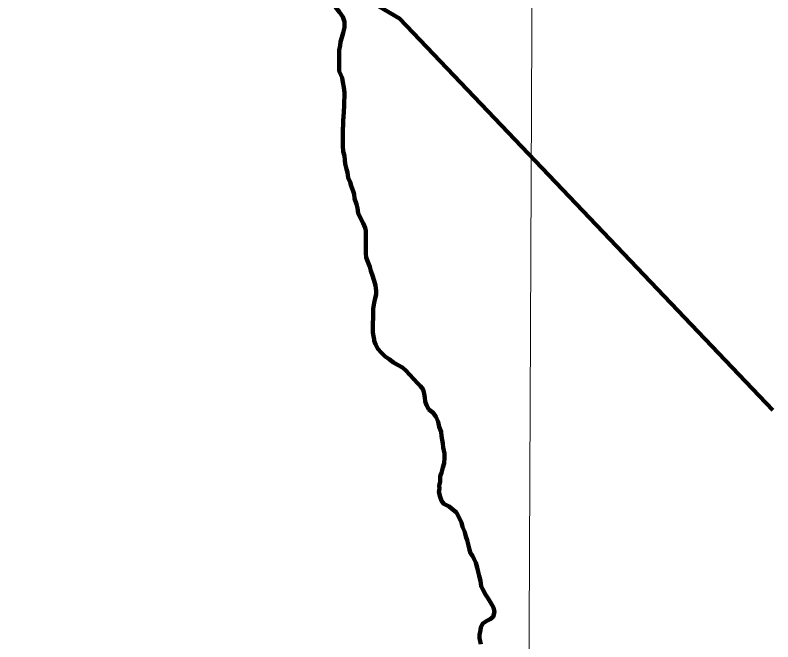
# Model space of a CAD drawing. Extents: x 553962 to 842807, y 8883888 to 9032388.
# Drawn here: x 656960 to 668185, y 8930497 to 8939787 of the extents above; entities that cross this region are included whole.
import ezdxf

# ---------------------------------------------------------------- set-up
doc = ezdxf.new("R2010")
doc.units = 0
doc.header["$LTSCALE"] = 150
for name, color, linetype, lineweight in [('1', 7, 'Continuous', 13), ('24', 7, 'Continuous', 25), ('53', 7, 'Continuous', 106), ('9', 7, 'Continuous', 90)]:
    doc.layers.add(name, color=color, linetype=linetype, lineweight=lineweight)

msp = doc.modelspace()

# ---------------------------------------------------------------- linework, layer by layer
at = {"layer": '1'}
msp.add_lwpolyline([(664968.2, 9023436.8), (664657.1, 8949509), (664397.1, 8890880.2)], dxfattribs=at)
at = {"layer": '24'}
for points in [[(661761.8, 8939000.7), (661762.8, 8939267), (661773.1, 8939337), (661780.9, 8939392), (661798.7, 8939457), (661821.5, 8939521.9), (661839.4, 8939601.9), (661839.8, 8939689.5), (661812.6, 8939759.7), (661762.9, 8939832.5), (661710.7, 8939897.8), (661661, 8939978.2), (661621.2, 8940028.4), (661586.3, 8940063.6), (661524.1, 8940141.5), (661506.8, 8940189.1), (661509.7, 8940261.7), (661530, 8940321.6), (661565.4, 8940401.5), (661583.1, 8940454)], [(661940.2, 8937257.2), (661921.3, 8937309.4), (661891.6, 8937377.1), (661884.5, 8937454.7), (661867.2, 8937504.8), (661850, 8937585), (661842.8, 8937635.1), (661838.1, 8937700.2), (661818.4, 8937767.8), (661813.7, 8937847.9), (661814.9, 8938103.2), (661817.6, 8938150.7), (661820.5, 8938228.3), (661823.2, 8938275.8), (661828.6, 8938358.3), (661836.5, 8938440.9), (661837.4, 8938638.6), (661830.3, 8938716.2), (661815.6, 8938791.3), (661803.4, 8938856.4), (661786.1, 8938901.6), (661761.3, 8938954.2), (661761.8, 8939000.7)], [(662269, 8935879), (662260.1, 8935911.3), (662230.5, 8935996.6), (662213.3, 8936054.2), (662186.1, 8936131.9), (662158.9, 8936194.6), (662154.1, 8936254.7), (662155.7, 8936587.5), (662143.4, 8936635.1), (662116.2, 8936705.3), (662081.5, 8936768.1), (662044.3, 8936850.8), (662029.6, 8936926), (662017.4, 8936983.6), (661987.8, 8937066.3), (661980.6, 8937131.4), (661965.8, 8937179), (661940.2, 8937257.2)], [(662278.1, 8934978.8), (662271.1, 8935027.9), (662261.3, 8935080.5), (662262.9, 8935433.3), (662280.9, 8935523.3), (662293.7, 8935590.8), (662306.4, 8935643.3), (662306.7, 8935698.4), (662297.1, 8935778.5), (662277.4, 8935848.7), (662269, 8935879)], [(663047.1, 8934021.1), (663034.8, 8934060.5), (663027.5, 8934120.6), (663020.3, 8934175.7), (663003, 8934235.8), (662963.2, 8934288.6), (662920.9, 8934333.8), (662866.1, 8934389.2), (662801.4, 8934459.6), (662746.6, 8934519.9), (662696.8, 8934562.7), (662626.9, 8934603.1), (662567, 8934636), (662499.7, 8934688.9), (662439.8, 8934726.7), (662390, 8934779.5), (662332.8, 8934842.4), (662298, 8934907.6), (662280.8, 8934960.3), (662278.1, 8934978.8)], [(663089.3, 8933942.6), (663052, 8934005.3), (663047.1, 8934021.1)], [(663858.9, 8930462.4), (663839.3, 8930550.1), (663839.5, 8930602.7), (663854.8, 8930667.7), (663860.1, 8930715.2), (663887.8, 8930767.6), (663945.6, 8930807.4), (663995.7, 8930834.6), (664041, 8930869.4), (664061.3, 8930941.9), (664046.6, 8931004.6), (664011.8, 8931064.8), (663969.6, 8931137.6), (663929.9, 8931197.9), (663890.2, 8931270.7), (663862.9, 8931320.8), (663855.7, 8931401), (663836.1, 8931476.2), (663821.3, 8931533.8), (663804.1, 8931601.4), (663786.9, 8931666.6), (663759.6, 8931724.3), (663734.8, 8931769.5), (663707.5, 8931812.2), (663690.2, 8931859.8), (663675.5, 8931924.9), (663658.3, 8932002.6), (663638.6, 8932057.8), (663621.3, 8932120.4), (663589.2, 8932200.7), (663572, 8932265.8), (663534.8, 8932343.6), (663497.6, 8932413.9), (663447.7, 8932454.2), (663390.4, 8932504.5), (663310.5, 8932545), (663277, 8932589.1), (663254.9, 8932645.9), (663239.1, 8932721.7), (663245.4, 8932772.2), (663244.2, 8932810.6), (663254.5, 8932873.1), (663257.3, 8932950.7), (663275.1, 8933003.2), (663298, 8933083.1), (663318.3, 8933145.6), (663321.2, 8933225.6), (663319, 8933288.2), (663299.3, 8933375.9), (663297.1, 8933436), (663277.6, 8933543.7), (663272.9, 8933611.3), (663240.7, 8933686.5), (663226, 8933756.7), (663191.4, 8933839.4), (663146.6, 8933897.2), (663089.3, 8933942.6)]]:
    msp.add_lwpolyline(points, dxfattribs=at)
at = {"layer": '53'}
for points in [[(661761.8, 8939000.7), (661762.8, 8939267), (661773.1, 8939337), (661780.9, 8939392), (661798.7, 8939457), (661821.5, 8939521.9), (661839.4, 8939601.9), (661839.8, 8939689.5), (661812.6, 8939759.7), (661762.9, 8939832.5), (661710.7, 8939897.8), (661661, 8939978.2), (661621.2, 8940028.4), (661586.3, 8940063.6), (661524.1, 8940141.5), (661506.8, 8940189.1), (661509.7, 8940261.7), (661530, 8940321.6), (661565.4, 8940401.5), (661583.1, 8940454)], [(661940.2, 8937257.2), (661921.3, 8937309.4), (661891.6, 8937377.1), (661884.5, 8937454.7), (661867.2, 8937504.8), (661850, 8937585), (661842.8, 8937635.1), (661838.1, 8937700.2), (661818.4, 8937767.8), (661813.7, 8937847.9), (661814.9, 8938103.2), (661817.6, 8938150.7), (661820.5, 8938228.3), (661823.2, 8938275.8), (661828.6, 8938358.3), (661836.5, 8938440.9), (661837.4, 8938638.6), (661830.3, 8938716.2), (661815.6, 8938791.3), (661803.4, 8938856.4), (661786.1, 8938901.6), (661761.3, 8938954.2), (661761.8, 8939000.7)], [(662269, 8935879), (662260.1, 8935911.3), (662230.5, 8935996.6), (662213.3, 8936054.2), (662186.1, 8936131.9), (662158.9, 8936194.6), (662154.1, 8936254.7), (662155.7, 8936587.5), (662143.4, 8936635.1), (662116.2, 8936705.3), (662081.5, 8936768.1), (662044.3, 8936850.8), (662029.6, 8936926), (662017.4, 8936983.6), (661987.8, 8937066.3), (661980.6, 8937131.4), (661965.8, 8937179), (661940.2, 8937257.2)], [(662278.1, 8934978.8), (662271.1, 8935027.9), (662261.3, 8935080.5), (662262.9, 8935433.3), (662280.9, 8935523.3), (662293.7, 8935590.8), (662306.4, 8935643.3), (662306.7, 8935698.4), (662297.1, 8935778.5), (662277.4, 8935848.7), (662269, 8935879)], [(663047.1, 8934021.1), (663034.8, 8934060.5), (663027.5, 8934120.6), (663020.3, 8934175.7), (663003, 8934235.8), (662963.2, 8934288.6), (662920.9, 8934333.8), (662866.1, 8934389.2), (662801.4, 8934459.6), (662746.6, 8934519.9), (662696.8, 8934562.7), (662626.9, 8934603.1), (662567, 8934636), (662499.7, 8934688.9), (662439.8, 8934726.7), (662390, 8934779.5), (662332.8, 8934842.4), (662298, 8934907.6), (662280.8, 8934960.3), (662278.1, 8934978.8)], [(663089.3, 8933942.6), (663052, 8934005.3), (663047.1, 8934021.1)], [(663858.9, 8930462.4), (663839.3, 8930550.1), (663839.5, 8930602.7), (663854.8, 8930667.7), (663860.1, 8930715.2), (663887.8, 8930767.6), (663945.6, 8930807.4), (663995.7, 8930834.6), (664041, 8930869.4), (664061.3, 8930941.9), (664046.6, 8931004.6), (664011.8, 8931064.8), (663969.6, 8931137.6), (663929.9, 8931197.9), (663890.2, 8931270.7), (663862.9, 8931320.8), (663855.7, 8931401), (663836.1, 8931476.2), (663821.3, 8931533.8), (663804.1, 8931601.4), (663786.9, 8931666.6), (663759.6, 8931724.3), (663734.8, 8931769.5), (663707.5, 8931812.2), (663690.2, 8931859.8), (663675.5, 8931924.9), (663658.3, 8932002.6), (663638.6, 8932057.8), (663621.3, 8932120.4), (663589.2, 8932200.7), (663572, 8932265.8), (663534.8, 8932343.6), (663497.6, 8932413.9), (663447.7, 8932454.2), (663390.4, 8932504.5), (663310.5, 8932545), (663277, 8932589.1), (663254.9, 8932645.9), (663239.1, 8932721.7), (663245.4, 8932772.2), (663244.2, 8932810.6), (663254.5, 8932873.1), (663257.3, 8932950.7), (663275.1, 8933003.2), (663298, 8933083.1), (663318.3, 8933145.6), (663321.2, 8933225.6), (663319, 8933288.2), (663299.3, 8933375.9), (663297.1, 8933436), (663277.6, 8933543.7), (663272.9, 8933611.3), (663240.7, 8933686.5), (663226, 8933756.7), (663191.4, 8933839.4), (663146.6, 8933897.2), (663089.3, 8933942.6)]]:
    msp.add_lwpolyline(points, dxfattribs=at)
at = {"layer": '9'}
msp.add_lwpolyline([(645793.1, 8949290.9), (653495.4, 8947850), (659002.1, 8941889), (662654, 8939737.7), (668185.2, 8933928.8)], dxfattribs=at)
msp.add_spline([(637260.6, 8972975.8), (641524.5, 8971056.2), (652526.1, 8965412.7), (653164.3, 8965062.8), (670790.5, 8953770.1), (686194, 8943929.9), (696283.3, 8937647.1)], degree=3, dxfattribs=at)

doc.saveas('drawing.dxf')
